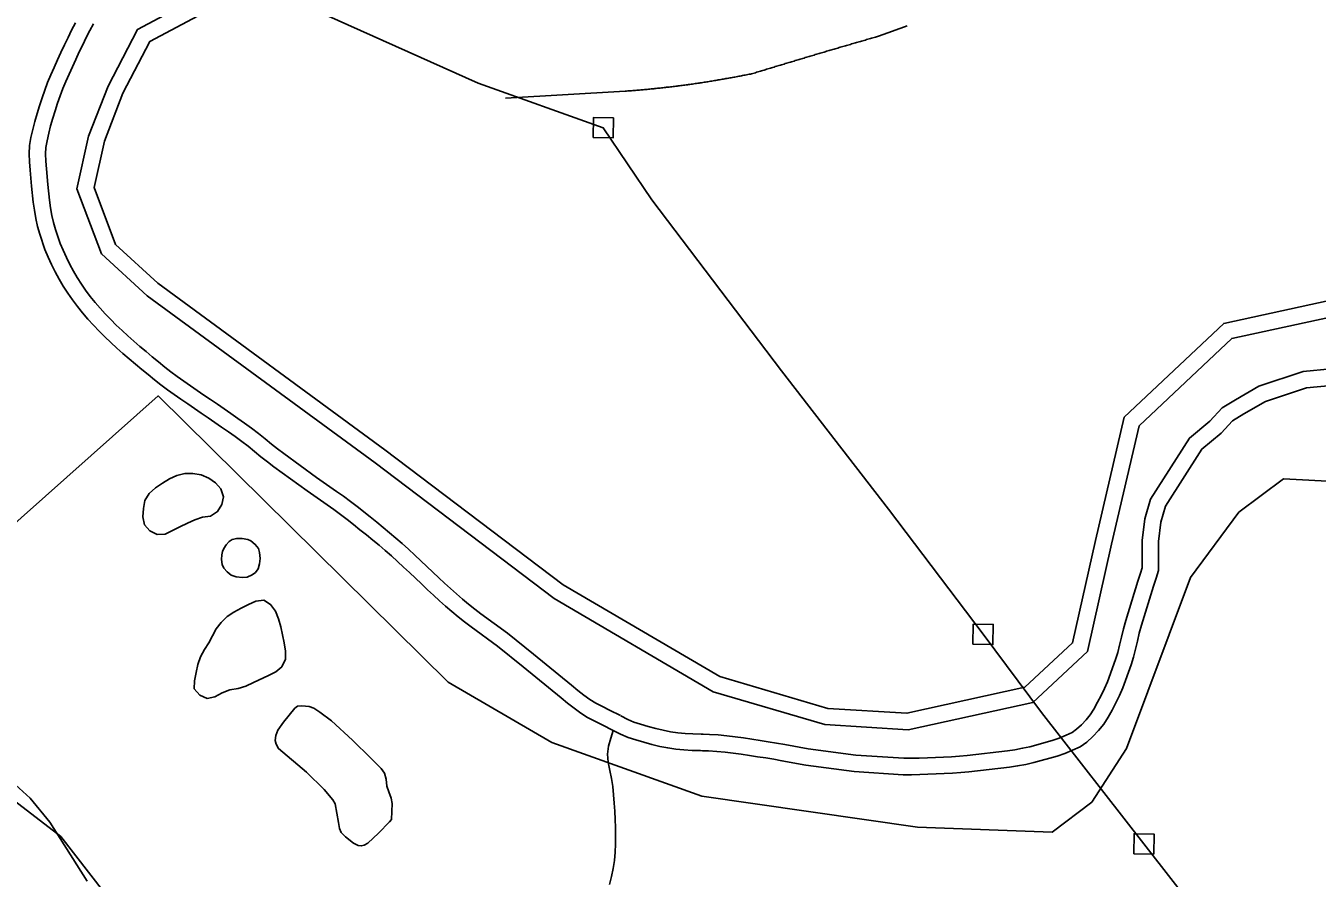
# Model space of a CAD drawing. Extents: x 1268485 to 1426702, y 514839 to 616766.
# Drawn here: x 1371663 to 1374245, y 565219 to 566922 of the extents above; entities that cross this region are included whole.
import ezdxf

# ---------------------------------------------------------------- set-up
doc = ezdxf.new("R2010")
doc.units = 0
for name, color, linetype in [('Old_Level_32', 7, 'Continuous'), ('Old_Level_35', 7, 'Continuous'), ('Old_Level_48', 7, 'Continuous'), ('Old_Level_49', 7, 'Continuous'), ('Old_Level_56', 7, 'Continuous'), ('Old_Level_60', 7, 'Continuous'), ('Old_Level_61', 7, 'Continuous'), ('Old_Level_62', 7, 'Continuous')]:
    doc.layers.add(name, color=color, linetype=linetype)

msp = doc.modelspace()

# ---------------------------------------------------------------- linework, layer by layer
at = {"layer": 'Old_Level_32'}
msp.add_lwpolyline([(1371635.498, 565411.482), (1371671.931, 565378.34), (1371711.676, 565330.285), (1371786.199, 565212.631)], dxfattribs=at)
at = {"layer": 'Old_Level_35'}
msp.add_line((1372861.531, 566791.231), (1372622.337, 566777.185), dxfattribs=at)
for points in [[(1373425.424, 566922.054), (1373423.578, 566921.388), (1373421.733, 566920.67), (1373419.887, 566920.003), (1373418.042, 566919.337), (1373416.299, 566918.62), (1373414.351, 566917.953), (1373412.505, 566917.235), (1373410.66, 566916.569), (1373408.917, 566915.852), (1373406.969, 566915.185), (1373405.124, 566914.519), (1373403.278, 566913.801), (1373401.33, 566913.186), (1373399.587, 566912.519), (1373397.742, 566911.801), (1373395.896, 566911.186), (1373394.051, 566910.52), (1373392.103, 566909.803), (1373390.36, 566909.187), (1373388.514, 566908.521), (1373386.669, 566907.855), (1373384.721, 566907.188), (1373382.875, 566906.573), (1373381.03, 566905.855), (1373379.082, 566905.24), (1373377.339, 566904.625), (1373375.494, 566903.959), (1373373.648, 566903.292), (1373371.7, 566902.677), (1373369.855, 566902.061), (1373368.009, 566901.446), (1373366.164, 566900.729), (1373364.216, 566900.113)], [(1373364.216, 566900.113), (1373361.755, 566899.447), (1373359.294, 566898.678), (1373356.731, 566898.012), (1373354.271, 566897.243), (1373351.708, 566896.577), (1373349.247, 566895.807), (1373346.786, 566895.141), (1373344.223, 566894.372), (1373341.763, 566893.603), (1373339.199, 566892.937), (1373336.739, 566892.168), (1373334.278, 566891.501), (1373331.715, 566890.733), (1373329.254, 566890.015), (1373326.794, 566889.297), (1373324.231, 566888.58), (1373321.77, 566887.81), (1373319.207, 566887.144), (1373316.746, 566886.375), (1373314.286, 566885.709), (1373311.722, 566884.94), (1373309.262, 566884.171), (1373306.801, 566883.453), (1373304.238, 566882.736), (1373301.777, 566882.018), (1373299.112, 566881.249), (1373296.651, 566880.583), (1373294.088, 566879.813), (1373291.627, 566879.045), (1373289.167, 566878.327), (1373286.603, 566877.609), (1373284.143, 566876.892), (1373281.58, 566876.122), (1373279.119, 566875.354), (1373276.658, 566874.687), (1373274.095, 566873.918), (1373271.635, 566873.201), (1373269.174, 566872.431), (1373266.611, 566871.765), (1373264.15, 566870.996), (1373261.587, 566870.227), (1373259.127, 566869.51), (1373256.666, 566868.74), (1373254.103, 566868.023), (1373251.642, 566867.305), (1373249.079, 566866.587), (1373246.618, 566865.819), (1373244.158, 566865.05), (1373241.595, 566864.332), (1373239.134, 566863.563), (1373236.673, 566862.794), (1373234.11, 566862.128), (1373231.65, 566861.359), (1373229.086, 566860.641), (1373226.626, 566859.872), (1373224.165, 566859.103), (1373221.602, 566858.385), (1373219.141, 566857.617), (1373216.578, 566856.899), (1373214.118, 566856.13), (1373211.657, 566855.361), (1373209.094, 566854.644), (1373206.736, 566853.874), (1373204.275, 566853.106), (1373201.712, 566852.388), (1373199.251, 566851.619), (1373196.791, 566850.901), (1373194.228, 566850.132), (1373191.767, 566849.363), (1373189.204, 566848.645), (1373186.743, 566847.877), (1373184.283, 566847.107), (1373181.719, 566846.39), (1373179.259, 566845.621), (1373176.798, 566844.852), (1373174.235, 566844.134), (1373171.774, 566843.366), (1373169.211, 566842.648), (1373166.751, 566841.879), (1373164.29, 566841.11), (1373161.727, 566840.392), (1373159.266, 566839.623), (1373156.703, 566838.855), (1373154.242, 566838.085), (1373151.782, 566837.317), (1373149.219, 566836.547), (1373146.758, 566835.83), (1373144.297, 566835.061), (1373141.734, 566834.292), (1373139.274, 566833.574), (1373136.71, 566832.754), (1373134.352, 566831.985), (1373131.892, 566831.268), (1373129.329, 566830.498), (1373126.868, 566829.73), (1373124.407, 566829.012), (1373121.844, 566828.192), (1373119.384, 566827.422), (1373116.923, 566826.705)], [(1373116.923, 566826.705), (1373114.257, 566826.141), (1373111.797, 566825.629), (1373109.233, 566825.116), (1373106.67, 566824.603), (1373104.107, 566824.039), (1373101.544, 566823.578), (1373098.981, 566823.066), (1373096.418, 566822.553), (1373093.855, 566822.04), (1373091.291, 566821.578), (1373088.728, 566821.066), (1373086.165, 566820.553), (1373083.602, 566820.143), (1373081.039, 566819.63), (1373078.476, 566819.118), (1373075.912, 566818.708), (1373073.349, 566818.195), (1373070.786, 566817.734), (1373068.223, 566817.272), (1373065.66, 566816.811), (1373063.097, 566816.401), (1373060.534, 566815.889), (1373057.97, 566815.427), (1373055.407, 566815.017), (1373052.844, 566814.556), (1373050.281, 566814.146), (1373047.718, 566813.684), (1373045.155, 566813.274), (1373042.489, 566812.813), (1373040.028, 566812.351), (1373037.363, 566811.941), (1373034.902, 566811.583), (1373032.236, 566811.121), (1373029.776, 566810.711), (1373027.11, 566810.301), (1373024.547, 566809.89), (1373021.984, 566809.48), (1373019.421, 566809.122), (1373016.857, 566808.712), (1373014.294, 566808.302), (1373011.629, 566807.943), (1373009.168, 566807.584), (1373006.502, 566807.122), (1373003.837, 566806.764), (1373001.376, 566806.354), (1372998.71, 566805.995), (1372996.25, 566805.636), (1372993.584, 566805.329), (1372991.021, 566804.918), (1372988.458, 566804.559), (1372985.895, 566804.252), (1372983.229, 566803.893), (1372980.768, 566803.483), (1372978.103, 566803.175), (1372975.539, 566802.816), (1372972.976, 566802.509), (1372970.413, 566802.201), (1372967.748, 566801.791), (1372965.287, 566801.483), (1372962.621, 566801.176), (1372959.956, 566800.868), (1372957.392, 566800.561), (1372954.829, 566800.253), (1372952.266, 566799.945), (1372949.6, 566799.638), (1372947.14, 566799.33), (1372944.474, 566799.023), (1372941.911, 566798.767), (1372939.245, 566798.459), (1372936.785, 566798.1), (1372934.119, 566797.895), (1372931.453, 566797.587), (1372928.993, 566797.331), (1372926.327, 566797.024), (1372923.764, 566796.767), (1372921.098, 566796.511), (1372918.638, 566796.255), (1372915.972, 566795.947), (1372913.409, 566795.691), (1372910.743, 566795.434), (1372908.282, 566795.178), (1372905.617, 566794.922), (1372902.951, 566794.666), (1372900.388, 566794.461), (1372897.825, 566794.256), (1372895.262, 566793.999), (1372892.596, 566793.743), (1372890.033, 566793.538), (1372887.367, 566793.333), (1372884.906, 566793.128), (1372882.241, 566792.871), (1372879.575, 566792.666), (1372877.012, 566792.461), (1372874.551, 566792.256), (1372871.886, 566792.051), (1372869.22, 566791.898), (1372866.657, 566791.693), (1372863.991, 566791.436), (1372861.531, 566791.231)]]:
    msp.add_lwpolyline(points, dxfattribs=at)
at = {"layer": 'Old_Level_48'}
msp.add_lwpolyline([(1374391.602, 566004.936), (1374177.692, 566016.653), (1374087.986, 565949.699), (1373991.381, 565819.14), (1373863.725, 565477.678), (1373794.721, 565370.552), (1373715.367, 565310.294), (1373446.253, 565320.337), (1373014.98, 565382.269), (1372714.814, 565489.394), (1372507.803, 565609.91), (1371928.173, 566182.362), (1371294.385, 565618.81), (1371495.526, 565484.569), (1371733.239, 565301.513), (1371818.572, 565191.679), (1371903.904, 565063.54), (1371940.475, 564947.604), (1370995.721, 563995.712), (1371763.714, 562818.051)], dxfattribs=at)
at = {"layer": 'Old_Level_49'}
msp.add_lwpolyline([(1374391.602, 566004.936), (1374177.692, 566016.653), (1374087.986, 565949.699), (1373991.381, 565819.14), (1373863.725, 565477.678), (1373794.721, 565370.552), (1373715.367, 565310.294), (1373446.253, 565320.337), (1373014.98, 565382.269), (1372714.814, 565489.394), (1372507.803, 565609.91), (1371928.173, 566182.362), (1371294.385, 565618.81), (1371495.526, 565484.569), (1371733.239, 565301.513), (1371818.572, 565191.679), (1371903.904, 565063.54), (1371940.475, 564947.604), (1370995.721, 563995.712), (1371763.714, 562818.051)], dxfattribs=at)
at = {"layer": 'Old_Level_56'}
for points in [[(1376010.629, 561617.002), (1375959.665, 561720.431), (1375667.445, 562302.793), (1375406.34, 562830.502), (1375206.422, 563226.917), (1375127.597, 563376.576), (1374983.424, 563659.614), (1374777.828, 564072.151), (1374689.325, 564248.017), (1374469.552, 564552.787), (1374352.888, 564711.411), (1374073.993, 565061.193), (1373898.654, 565287.031), (1373693.836, 565549.48), (1373577.128, 565705.904), (1373388.271, 565956.025), (1373173.931, 566232.472), (1372914.88, 566574.051), (1372817.736, 566718.276), (1372567.405, 566807.356), (1372262.202, 566943.765)], [(1372797.331, 566698.677), (1372837.334, 566697.871), (1372838.14, 566737.875), (1372798.137, 566738.68), (1372797.331, 566698.677)], [(1373556.724, 565686.305), (1373596.727, 565685.499), (1373597.532, 565725.503), (1373557.529, 565726.308), (1373556.724, 565686.305)], [(1373878.248, 565267.432), (1373918.252, 565266.626), (1373919.058, 565306.63), (1373879.055, 565307.435), (1373878.248, 565267.432)]]:
    msp.add_lwpolyline(points, dxfattribs=at)
at = {"layer": 'Old_Level_60'}
for points in [[(1374268.588, 566372.712), (1374058.271, 566327.213), (1373859.322, 566139.524), (1373801.47, 565893.38), (1373755.995, 565688.63), (1373660.5, 565599.905), (1373424.706, 565548.052), (1373266.713, 565557.842), (1373050.691, 565621.255), (1372737.782, 565804.828), (1372381.25, 566074.82), (1371927.096, 566407.801), (1371842.969, 566485.151), (1371799.768, 566598.902), (1371820.424, 566691.641), (1371857.698, 566787.54), (1371911.372, 566890.703), (1372081.9, 566981.704)], [(1371762.554, 566927.847), (1371754.967, 566913.237), (1371747.79, 566898.473), (1371740.716, 566883.658), (1371733.744, 566868.792), (1371726.772, 566853.874), (1371720.006, 566838.957), (1371713.341, 566823.886), (1371707.087, 566808.763), (1371701.243, 566793.435), (1371695.912, 566777.954), (1371690.786, 566762.318), (1371685.864, 566746.529), (1371681.353, 566730.69), (1371677.355, 566714.746), (1371673.766, 566698.804), (1371670.896, 566682.758), (1371669.973, 566666.406), (1371670.691, 566649.847), (1371671.921, 566633.392), (1371675.099, 566601.404), (1371678.277, 566569.519), (1371680.533, 566553.268), (1371683.301, 566537.069), (1371686.582, 566520.972), (1371691.196, 566505.286), (1371701.346, 566474.785), (1371708.01, 566459.764), (1371714.982, 566444.898), (1371722.261, 566430.134), (1371730.053, 566415.678), (1371738.358, 566401.529), (1371747.175, 566387.688), (1371756.505, 566374.206), (1371766.45, 566361.083), (1371776.702, 566348.318), (1371787.365, 566335.81), (1371798.438, 566323.661), (1371809.818, 566311.819), (1371821.506, 566300.336), (1371833.399, 566289.058), (1371845.497, 566277.935), (1371857.698, 566267.015), (1371870.206, 566256.302), (1371882.714, 566245.741), (1371895.428, 566235.284), (1371908.038, 566224.877), (1371920.752, 566214.471), (1371933.67, 566204.321), (1371946.896, 566194.581), (1371960.224, 566185.097), (1371973.655, 566175.664), (1371987.188, 566166.335), (1372000.722, 566157.056), (1372014.255, 566147.777), (1372027.789, 566138.499), (1372041.322, 566129.22), (1372054.856, 566119.89), (1372068.287, 566110.51), (1372081.717, 566101.077), (1372095.046, 566091.491), (1372108.067, 566081.545), (1372120.882, 566071.242), (1372133.493, 566060.784), (1372146.309, 566050.48), (1372159.432, 566040.689), (1372225.561, 565992.502), (1372238.992, 565983.07), (1372252.526, 565973.791), (1372266.059, 565964.512), (1372279.49, 565955.08), (1372292.614, 565945.238), (1372305.634, 565935.241), (1372318.553, 565925.091), (1372331.471, 565914.941), (1372344.184, 565904.637), (1372356.897, 565894.23), (1372369.508, 565883.773), (1372382.016, 565873.162), (1372394.422, 565862.396), (1372406.725, 565851.477), (1372418.721, 565840.353), (1372430.716, 565829.076)], [(1373016.447, 565473.258), (1373028.443, 565472.848), (1373044.847, 565471.926), (1373061.251, 565470.388), (1373077.45, 565468.389), (1373093.752, 565466.184), (1373110.054, 565463.826), (1373126.253, 565461.315), (1373142.452, 565458.7), (1373158.651, 565456.034), (1373174.85, 565453.266), (1373222.627, 565444.5), (1373319.514, 565431.94), (1373417.529, 565425.225), (1373433.933, 565425.328), (1373450.338, 565425.636), (1373466.742, 565426.097), (1373483.146, 565426.763), (1373499.55, 565427.584), (1373515.954, 565428.557), (1373532.358, 565429.685), (1373548.66, 565431.223), (1373629.963, 565440.399), (1373646.162, 565442.962), (1373662.361, 565445.936), (1373678.458, 565449.422), (1373725.415, 565462.288), (1373740.794, 565467.979), (1373756.07, 565474.284), (1373771.142, 565481), (1373784.47, 565490.432), (1373796.568, 565501.505), (1373808.051, 565513.346), (1373818.304, 565526.111), (1373826.916, 565540.105), (1373834.81, 565554.511), (1373842.397, 565569.069), (1373849.677, 565583.833), (1373856.443, 565598.75), (1373873.052, 565644.836), (1373877.974, 565660.369), (1373881.87, 565676.312), (1373885.561, 565692.357), (1373889.354, 565708.3), (1373893.865, 565724.089), (1373917.959, 565802.214), (1373922.88, 565817.9), (1373927.801, 565833.535), (1373928.001, 565866.592), (1373928.001, 565891.616), (1373932.548, 565930.292), (1373941.642, 565962.142), (1374014.401, 566075.892), (1374053.054, 566107.742), (1374075.791, 566132.767), (1374098.528, 566146.417), (1374141.728, 566171.442), (1374223.582, 566198.742), (1374273.603, 566203.291)], [(1372430.716, 565829.076), (1372442.609, 565817.746), (1372454.4, 565806.417), (1372466.293, 565795.088), (1372478.288, 565783.862), (1372490.386, 565772.789), (1372502.587, 565761.869), (1372515.095, 565751.156), (1372527.706, 565740.698), (1372540.624, 565730.496), (1372553.645, 565720.603), (1372606.548, 565681.899), (1372657.606, 565640.633), (1372733.783, 565578.604), (1372746.496, 565568.147), (1372759.415, 565557.997), (1372772.743, 565548.462), (1372786.584, 565539.798), (1372801.04, 565532.058), (1372815.804, 565524.829), (1372837.744, 565513.961)], [(1372837.744, 565513.961), (1372852.303, 565506.221), (1372867.272, 565499.659), (1372882.958, 565494.789), (1372898.747, 565490.124), (1372914.639, 565485.818), (1372930.633, 565481.922), (1372946.73, 565478.744), (1372962.929, 565476.334), (1372979.128, 565474.848), (1372995.532, 565473.976), (1373012.039, 565473.413), (1373016.447, 565473.258)]]:
    msp.add_lwpolyline(points, dxfattribs=at)
at = {"layer": 'Old_Level_61'}
for points in [[(1374268.39, 566339.102), (1374074.139, 566297.078), (1373889.006, 566122.423), (1373833.454, 565886.069), (1373785.809, 565671.546), (1373676.28, 565569.783), (1373427.264, 565515.022), (1373261.007, 565525.324), (1373037.574, 565590.913), (1372719.515, 565777.507), (1372361.646, 566048.512), (1371906.23, 566382.418), (1371815.052, 566466.25), (1371765.608, 566596.441), (1371788.942, 566701.205), (1371827.767, 566801.095), (1371886.958, 566914.862), (1372068.621, 567011.805)], [(1371798.895, 566925.615), (1371791.437, 566912.278), (1371784.284, 566898.503), (1371777.347, 566884.233), (1371770.371, 566869.625), (1371763.458, 566854.881), (1371756.574, 566840.152), (1371749.948, 566825.546), (1371743.508, 566810.981), (1371737.58, 566796.647), (1371732.09, 566782.247), (1371727.012, 566767.501), (1371722.036, 566752.326), (1371717.307, 566737.154), (1371713.049, 566722.204), (1371709.275, 566707.153), (1371705.934, 566692.31), (1371703.54, 566678.931), (1371702.821, 566666.192), (1371703.446, 566651.781), (1371704.608, 566636.238), (1371707.746, 566604.653), (1371710.861, 566573.402), (1371712.959, 566558.287), (1371715.553, 566543.11), (1371718.451, 566528.891), (1371722.508, 566515.097), (1371731.977, 566486.645), (1371737.86, 566473.384), (1371744.549, 566459.119), (1371751.424, 566445.177), (1371758.65, 566431.77), (1371766.35, 566418.653), (1371774.509, 566405.844), (1371783.08, 566393.458), (1371792.318, 566381.268), (1371801.981, 566369.237), (1371811.98, 566357.508), (1371822.394, 566346.082), (1371833.148, 566334.892), (1371844.292, 566323.942), (1371855.791, 566313.039), (1371867.541, 566302.235), (1371879.312, 566291.7), (1371891.46, 566281.295), (1371903.718, 566270.946), (1371916.29, 566260.604), (1371928.87, 566250.223), (1371941.279, 566240.066), (1371953.537, 566230.435), (1371966.135, 566221.157), (1371979.163, 566211.887), (1371992.394, 566202.595), (1372005.775, 566193.37), (1372019.274, 566184.116), (1372032.808, 566174.837), (1372046.341, 566165.559), (1372059.909, 566156.255), (1372073.56, 566146.845), (1372087.108, 566137.383), (1372100.724, 566127.819), (1372114.586, 566117.85), (1372128.305, 566107.371), (1372141.634, 566096.655), (1372154.244, 566086.198), (1372166.404, 566076.421), (1372178.903, 566067.096), (1372244.651, 566019.186), (1372257.697, 566010.024), (1372271.078, 566000.85), (1372284.763, 565991.468), (1372298.765, 565981.634), (1372312.446, 565971.373), (1372325.76, 565961.152), (1372351.936, 565940.585), (1372364.903, 565930.075), (1372377.759, 565919.552), (1372390.592, 565908.91), (1372403.38, 565898.062), (1372416.063, 565887.056), (1372428.771, 565875.777), (1372441.111, 565864.334), (1372453.189, 565852.979)], [(1373017.569, 565506.048), (1373029.925, 565505.626), (1373047.3, 565504.648), (1373064.792, 565503.008), (1373081.658, 565500.927), (1373098.299, 565498.676), (1373114.916, 565496.273), (1373131.38, 565493.72), (1373147.73, 565491.081), (1373164.077, 565488.391), (1373180.574, 565485.571), (1373227.7, 565476.926), (1373322.748, 565464.604), (1373418.55, 565458.041), (1373433.523, 565458.135), (1373449.569, 565458.435), (1373465.615, 565458.886), (1373481.661, 565459.538), (1373497.759, 565460.343), (1373513.857, 565461.299), (1373529.692, 565462.387), (1373545.279, 565463.858), (1373625.558, 565472.919), (1373640.637, 565475.305), (1373655.926, 565478.111), (1373670.646, 565481.298), (1373715.368, 565493.553), (1373728.839, 565498.537), (1373743.132, 565504.437), (1373754.831, 565509.649), (1373763.838, 565516.023), (1373773.696, 565525.046), (1373783.432, 565535.086), (1373791.438, 565545.055), (1373798.541, 565556.597), (1373805.874, 565569.977), (1373813.133, 565583.907), (1373820.017, 565597.868), (1373826.023, 565611.108), (1373841.97, 565655.357), (1373846.365, 565669.228), (1373849.946, 565683.884), (1373853.615, 565699.831), (1373857.606, 565716.608), (1373862.414, 565733.431), (1373886.631, 565811.959), (1373891.581, 565827.736), (1373895.023, 565838.673), (1373895.192, 565866.691), (1373895.192, 565893.538), (1373900.274, 565936.753), (1373911.414, 565975.771), (1373989.547, 566097.924), (1374030.363, 566131.557), (1374054.759, 566158.407), (1374081.86, 566174.677), (1374128.176, 566201.507), (1374216.816, 566231.07), (1374272.114, 566236.1)], [(1372453.346, 565852.83), (1372465.29, 565841.452), (1372477.08, 565830.124), (1372488.817, 565818.943), (1372500.573, 565807.94), (1372512.402, 565797.114), (1372524.201, 565786.554), (1372536.239, 565776.243), (1372548.347, 565766.202), (1372560.717, 565756.434), (1372573.257, 565746.906), (1372626.557, 565707.912), (1372678.275, 565666.112), (1372754.562, 565603.994), (1372767.055, 565593.718), (1372779.104, 565584.251), (1372791.008, 565575.735), (1372803.05, 565568.197), (1372816.002, 565561.262), (1372830.299, 565554.262), (1372852.306, 565543.361)], [(1372853.146, 565542.93), (1372866.61, 565535.771), (1372878.758, 565530.447), (1372892.47, 565526.189), (1372907.687, 565521.693), (1372922.813, 565517.595), (1372937.697, 565513.97), (1372952.324, 565511.081), (1372966.844, 565508.921), (1372981.498, 565507.577), (1372996.963, 565506.755), (1373013.171, 565506.201), (1373017.594, 565506.047)]]:
    msp.add_lwpolyline(points, dxfattribs=at)
at = {"layer": 'Old_Level_62'}
for points in [[(1371936.438, 566007.829), (1371950.484, 566016.441), (1371965.248, 566023.567), (1371981.242, 566027.207), (1371997.646, 566027.207), (1372013.845, 566024.388), (1372029.019, 566018.082), (1372042.655, 566008.804), (1372053.318, 565996.551), (1372058.547, 565980.762), (1372055.266, 565965.076), (1372046.654, 565951.287), (1372032.915, 565942.008), (1372016.716, 565939.804), (1372001.235, 565934.626), (1371986.368, 565927.756), (1371971.604, 565920.426), (1371956.841, 565913.147), (1371941.974, 565906.278), (1371926.185, 565905.406), (1371911.422, 565912.48), (1371900.554, 565924.937), (1371897.683, 565940.829), (1371898.401, 565957.284), (1371901.579, 565973.483), (1371910.294, 565987.324), (1371922.392, 565998.294), (1371936.438, 566007.829)], [(1372063.878, 565884.695), (1372069.619, 565891.309), (1372075.668, 565895.153), (1372084.998, 565897.409), (1372096.174, 565897.153), (1372106.939, 565895.666), (1372113.09, 565893), (1372122.113, 565885.516), (1372128.264, 565877.365), (1372130.827, 565869.573), (1372131.75, 565857.065), (1372130.725, 565846.607), (1372127.752, 565836.918), (1372122.523, 565829.281), (1372116.166, 565824.718), (1372105.811, 565819.951), (1372096.584, 565819.438), (1372084.178, 565820.514), (1372074.233, 565824.257), (1372065.621, 565830.716), (1372059.264, 565838.354), (1372055.983, 565845.172), (1372054.753, 565855.22), (1372055.163, 565864.96), (1372056.599, 565871.624), (1372059.469, 565877.57), (1372063.878, 565884.695)], [(1372029.429, 565689.025), (1372020.407, 565675.286), (1372012.717, 565660.881), (1372007.284, 565645.349), (1372003.695, 565629.303), (1372000.824, 565613.104), (1372000.209, 565596.7), (1372011.077, 565584.294), (1372025.943, 565577.425), (1372041.527, 565581.065), (1372056.188, 565588.908), (1372071.567, 565594.701), (1372087.766, 565597.623), (1372103.453, 565602.339), (1372118.319, 565609.362), (1372148.257, 565623.511), (1372162.918, 565630.995), (1372175.426, 565641.196), (1372182.808, 565656.319), (1372182.706, 565672.211), (1372179.937, 565688.666), (1372173.068, 565721.116), (1372168.66, 565737.007), (1372162.405, 565752.078), (1372152.768, 565765.612), (1372139.03, 565774.07), (1372123.446, 565772.224), (1372108.477, 565765.407), (1372093.61, 565758.23), (1372079.257, 565750.336), (1372065.723, 565741.211), (1372053.83, 565729.625), (1372044.09, 565716.553), (1372029.429, 565689.025)], [(1372251.364, 565550.497), (1372274.33, 565533.067), (1372316.674, 565494.466), (1372353.378, 565458.531), (1372374.088, 565437.718), (1372380.752, 565428.439), (1372383.52, 565416.7), (1372385.366, 565402.397), (1372388.954, 565391.069), (1372393.466, 565378.458), (1372395.721, 565367.59), (1372395.414, 565351.596), (1372394.183, 565336.063), (1372390.595, 565330.988), (1372368.449, 565308.586), (1372347.226, 565288.388), (1372339.742, 565284.647), (1372334.103, 565283.057), (1372327.644, 565283.672), (1372318.622, 565288.645), (1372302.525, 565301.153), (1372294.118, 565309.56), (1372290.427, 565317.865), (1372288.479, 565329.604), (1372282.02, 565366.923), (1372277.509, 565375.228), (1372259.772, 565395.99), (1372224.298, 565430.592), (1372168.831, 565477.344), (1372163.807, 565486.52), (1372161.859, 565493.902), (1372163.397, 565503.386), (1372167.088, 565514.1), (1372178.263, 565530.247), (1372200.922, 565558.237), (1372206.663, 565561.98), (1372214.968, 565563.056), (1372230.039, 565561.825), (1372239.471, 565558.134), (1372251.364, 565550.497)], [(1372837.744, 565513.961), (1372832.823, 565498.121), (1372828.005, 565482.281), (1372826.159, 565466.287), (1372827.799, 565450.139), (1372830.978, 565433.94), (1372834.464, 565417.689), (1372836.822, 565401.439), (1372838.36, 565385.086), (1372839.59, 565368.734), (1372840.718, 565352.329), (1372841.538, 565335.925), (1372842.153, 565319.521), (1372842.358, 565303.117), (1372842.153, 565286.713), (1372841.435, 565270.309), (1372840.205, 565253.955), (1372837.847, 565237.705), (1372834.361, 565221.66), (1372830.568, 565205.615)]]:
    msp.add_lwpolyline(points, dxfattribs=at)

doc.saveas('drawing.dxf')
